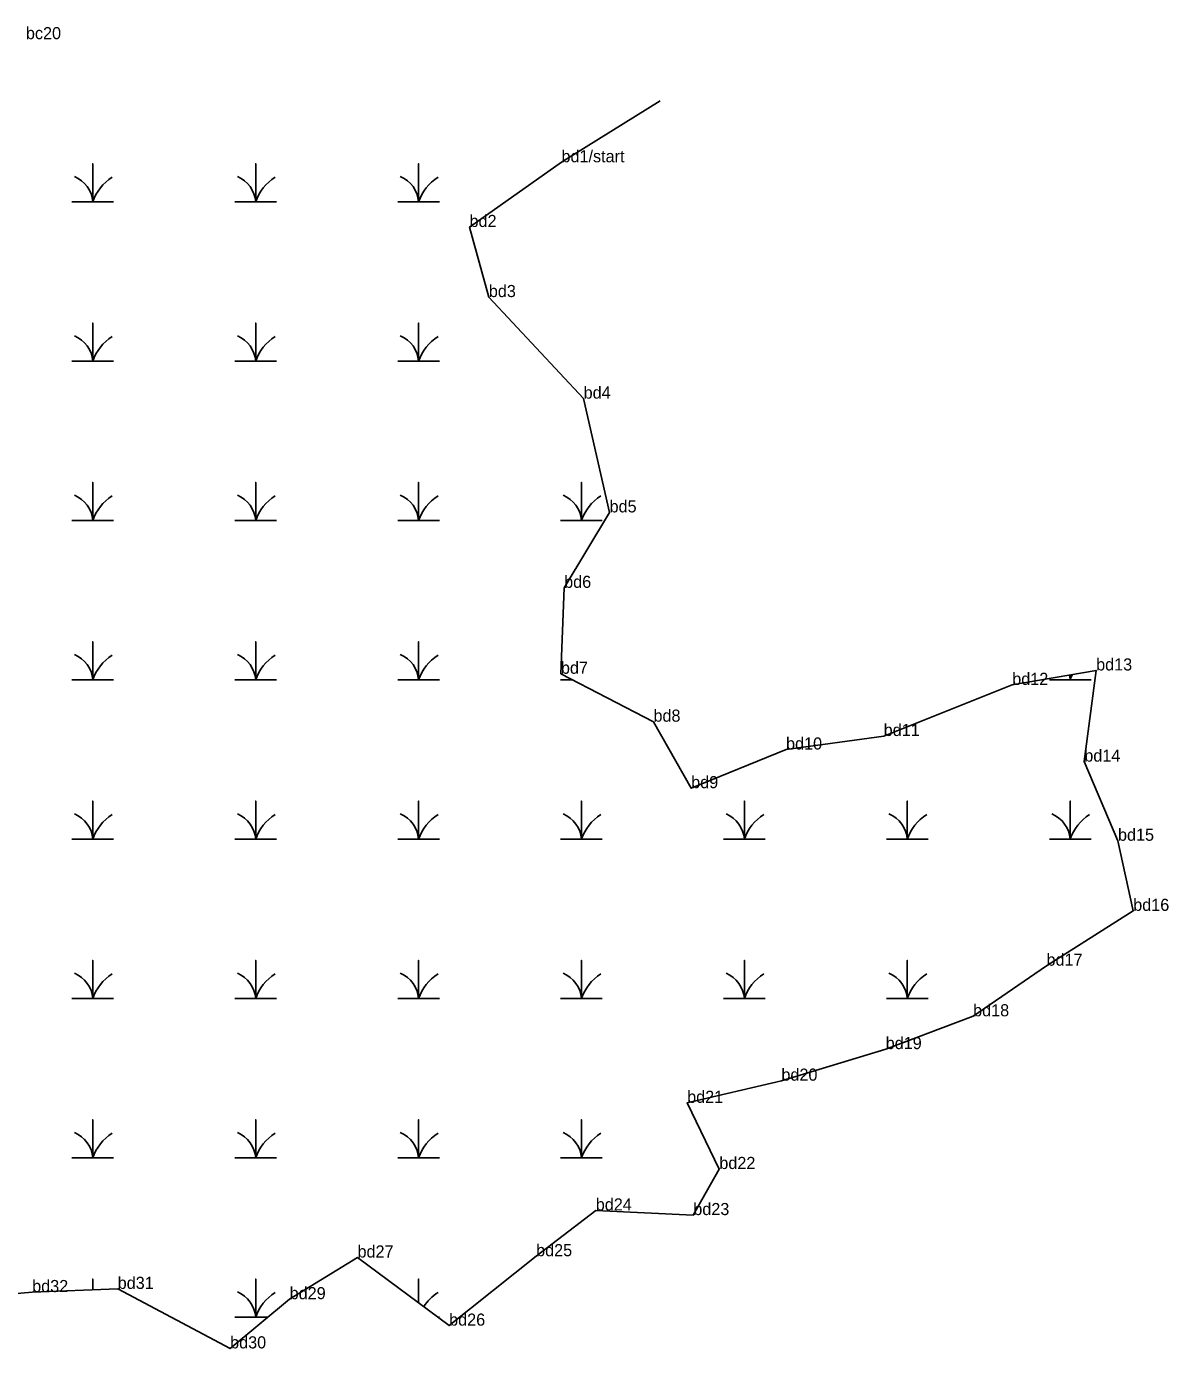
# Model space of a CAD drawing. Extents: x 2072529 to 2268796, y 436423 to 470406.
# Drawn here: x 2215304 to 2215775, y 439473 to 440019 of the extents above; entities that cross this region are included whole.
import ezdxf

# ---------------------------------------------------------------- set-up
doc = ezdxf.new("R2010")
doc.units = 0
for name, color, linetype in [('Exist Environmental Wetland Boundary Cogo Comment', 7, 'Continuous'), ('Exist Environmental Wetland Boundary Cogo Point CELL', 7, 'Continuous'), ('Old_Level_20', 7, 'Continuous')]:
    doc.layers.add(name, color=color, linetype=linetype)

msp = doc.modelspace()

# ---------------------------------------------------------------- linework, layer by layer
at = {"layer": 'Exist Environmental Wetland Boundary Cogo Point CELL'}
for points in [[(2215322.55, 439946.79), (2215331.15, 439946.79), (2215331.15, 439962.57), (2215331.15, 439946.79), (2215339.75, 439946.79)], [(2215389.8, 439946.79), (2215398.4, 439946.79), (2215398.4, 439962.57), (2215398.4, 439946.79), (2215407, 439946.79)], [(2215457.05, 439946.79), (2215465.65, 439946.79), (2215465.65, 439962.57), (2215465.65, 439946.79), (2215474.25, 439946.79)], [(2215322.55, 439880.99), (2215331.15, 439880.99), (2215331.15, 439896.77), (2215331.15, 439880.99), (2215339.75, 439880.99)], [(2215389.8, 439880.99), (2215398.4, 439880.99), (2215398.4, 439896.77), (2215398.4, 439880.99), (2215407, 439880.99)], [(2215457.05, 439880.99), (2215465.65, 439880.99), (2215465.65, 439896.77), (2215465.65, 439880.99), (2215474.25, 439880.99)], [(2215322.55, 439815.19), (2215331.15, 439815.19), (2215331.15, 439830.97), (2215331.15, 439815.19), (2215339.75, 439815.19)], [(2215389.8, 439815.19), (2215398.4, 439815.19), (2215398.4, 439830.97), (2215398.4, 439815.19), (2215407, 439815.19)], [(2215457.05, 439815.19), (2215465.65, 439815.19), (2215465.65, 439830.97), (2215465.65, 439815.19), (2215474.25, 439815.19)], [(2215524.3, 439815.19), (2215532.9, 439815.19), (2215532.9, 439830.97), (2215532.9, 439815.19), (2215541.5, 439815.19)], [(2215322.55, 439749.39), (2215331.15, 439749.39), (2215331.15, 439765.17), (2215331.15, 439749.39), (2215339.75, 439749.39)], [(2215389.8, 439749.39), (2215398.4, 439749.39), (2215398.4, 439765.17), (2215398.4, 439749.39), (2215407, 439749.39)], [(2215457.05, 439749.39), (2215465.65, 439749.39), (2215465.65, 439765.17), (2215465.65, 439749.39), (2215474.25, 439749.39)], [(2215524.3, 439749.39), (2215529.33, 439749.39)], [(2215726.05, 439749.39), (2215734.65, 439749.39), (2215734.65, 439751.45)], [(2215734.65, 439751.45), (2215734.65, 439749.39), (2215743.25, 439749.39)], [(2215322.55, 439683.59), (2215331.15, 439683.59), (2215331.15, 439699.37), (2215331.15, 439683.59), (2215339.75, 439683.59)], [(2215389.8, 439683.59), (2215398.4, 439683.59), (2215398.4, 439699.37), (2215398.4, 439683.59), (2215407, 439683.59)], [(2215457.05, 439683.59), (2215465.65, 439683.59), (2215465.65, 439699.37), (2215465.65, 439683.59), (2215474.25, 439683.59)], [(2215524.3, 439683.59), (2215532.9, 439683.59), (2215532.9, 439699.37), (2215532.9, 439683.59), (2215541.5, 439683.59)], [(2215591.55, 439683.59), (2215600.15, 439683.59), (2215600.15, 439699.37), (2215600.15, 439683.59), (2215608.75, 439683.59)], [(2215658.8, 439683.59), (2215667.4, 439683.59), (2215667.4, 439699.37), (2215667.4, 439683.59), (2215676, 439683.59)], [(2215726.05, 439683.59), (2215734.65, 439683.59), (2215734.65, 439699.37), (2215734.65, 439683.59), (2215743.25, 439683.59)], [(2215322.55, 439617.79), (2215331.15, 439617.79), (2215331.15, 439633.57), (2215331.15, 439617.79), (2215339.75, 439617.79)], [(2215389.8, 439617.79), (2215398.4, 439617.79), (2215398.4, 439633.57), (2215398.4, 439617.79), (2215407, 439617.79)], [(2215457.05, 439617.79), (2215465.65, 439617.79), (2215465.65, 439633.57), (2215465.65, 439617.79), (2215474.25, 439617.79)], [(2215524.3, 439617.79), (2215532.9, 439617.79), (2215532.9, 439633.57), (2215532.9, 439617.79), (2215541.5, 439617.79)], [(2215591.55, 439617.79), (2215600.15, 439617.79), (2215600.15, 439633.57), (2215600.15, 439617.79), (2215608.75, 439617.79)], [(2215658.8, 439617.79), (2215667.4, 439617.79), (2215667.4, 439633.57), (2215667.4, 439617.79), (2215676, 439617.79)], [(2215322.55, 439551.99), (2215331.15, 439551.99), (2215331.15, 439567.77), (2215331.15, 439551.99), (2215339.75, 439551.99)], [(2215389.8, 439551.99), (2215398.4, 439551.99), (2215398.4, 439567.77), (2215398.4, 439551.99), (2215407, 439551.99)], [(2215457.05, 439551.99), (2215465.65, 439551.99), (2215465.65, 439567.77), (2215465.65, 439551.99), (2215474.25, 439551.99)], [(2215524.3, 439551.99), (2215532.9, 439551.99), (2215532.9, 439567.77), (2215532.9, 439551.99), (2215541.5, 439551.99)], [(2215331.15, 439497.53), (2215331.15, 439501.97), (2215331.15, 439497.53)], [(2215389.8, 439486.19), (2215398.4, 439486.19), (2215398.4, 439501.97), (2215398.4, 439486.19), (2215403.37, 439486.19)], [(2215465.65, 439492.12), (2215465.65, 439501.97), (2215465.65, 439492.12)], [(2215473.63, 439486.19), (2215474.25, 439486.19)]]:
    msp.add_lwpolyline(points, dxfattribs=at)
for centre, radius, start, end in [((2215318.88, 439945.9), 12.3, 4.1403, 67.535), ((2215349.39, 439940.72), 19.22, 122.1274, 161.6222), ((2215386.13, 439945.9), 12.3, 4.1403, 67.535), ((2215416.64, 439940.72), 19.22, 122.1274, 161.6222), ((2215453.38, 439945.9), 12.3, 4.1403, 67.535), ((2215483.89, 439940.72), 19.22, 122.1274, 161.6222), ((2215318.88, 439880.1), 12.3, 4.1403, 67.535), ((2215349.39, 439874.92), 19.22, 122.1274, 161.6222), ((2215386.13, 439880.1), 12.3, 4.1403, 67.535), ((2215416.64, 439874.92), 19.22, 122.1274, 161.6222), ((2215453.38, 439880.1), 12.3, 4.1403, 67.535), ((2215483.89, 439874.92), 19.22, 122.1274, 161.6222), ((2215318.88, 439814.3), 12.3, 4.1403, 67.535), ((2215349.39, 439809.12), 19.22, 122.1274, 161.6222), ((2215386.13, 439814.3), 12.3, 4.1403, 67.535), ((2215416.64, 439809.12), 19.22, 122.1274, 161.6222), ((2215453.38, 439814.3), 12.3, 4.1403, 67.535), ((2215483.89, 439809.12), 19.22, 122.1274, 161.6222), ((2215520.63, 439814.3), 12.3, 4.1403, 67.535), ((2215551.14, 439809.12), 19.22, 122.1274, 161.6222), ((2215318.88, 439748.5), 12.3, 4.1403, 67.535), ((2215349.39, 439743.32), 19.22, 122.1274, 161.6222), ((2215386.13, 439748.5), 12.3, 4.1403, 67.535), ((2215416.64, 439743.32), 19.22, 122.1274, 161.6222), ((2215453.38, 439748.5), 12.3, 4.1403, 67.535), ((2215483.89, 439743.32), 19.22, 122.1274, 161.6222), ((2215722.38, 439748.5), 12.3, 4.1403, 13.6266), ((2215752.89, 439743.32), 19.22, 154.4944, 161.6222), ((2215318.88, 439682.7), 12.3, 4.1403, 67.535), ((2215349.39, 439677.52), 19.22, 122.1274, 161.6222), ((2215386.13, 439682.7), 12.3, 4.1403, 67.535), ((2215416.64, 439677.52), 19.22, 122.1274, 161.6222), ((2215453.38, 439682.7), 12.3, 4.1403, 67.535), ((2215483.89, 439677.52), 19.22, 122.1274, 161.6222), ((2215520.63, 439682.7), 12.3, 4.1403, 67.535), ((2215551.14, 439677.52), 19.22, 122.1274, 161.6222), ((2215587.88, 439682.7), 12.3, 4.1403, 67.535), ((2215618.39, 439677.52), 19.22, 122.1274, 161.6222), ((2215655.13, 439682.7), 12.3, 4.1403, 67.535), ((2215685.64, 439677.52), 19.22, 122.1274, 161.6222), ((2215722.38, 439682.7), 12.3, 4.1403, 67.535), ((2215752.89, 439677.52), 19.22, 122.1274, 161.6222), ((2215318.88, 439616.9), 12.3, 4.1403, 67.535), ((2215349.39, 439611.72), 19.22, 122.1274, 161.6222), ((2215386.13, 439616.9), 12.3, 4.1403, 67.535), ((2215416.64, 439611.72), 19.22, 122.1274, 161.6222), ((2215453.38, 439616.9), 12.3, 4.1403, 67.535), ((2215483.89, 439611.72), 19.22, 122.1274, 161.6222), ((2215520.63, 439616.9), 12.3, 4.1403, 67.535), ((2215551.14, 439611.72), 19.22, 122.1274, 161.6222), ((2215587.88, 439616.9), 12.3, 4.1403, 67.535), ((2215618.39, 439611.72), 19.22, 122.1274, 161.6222), ((2215655.13, 439616.9), 12.3, 4.1403, 67.535), ((2215685.64, 439611.72), 19.22, 122.1274, 161.6222), ((2215318.88, 439551.1), 12.3, 4.1403, 67.535), ((2215349.39, 439545.92), 19.22, 122.1274, 161.6222), ((2215386.13, 439551.1), 12.3, 4.1403, 67.535), ((2215416.64, 439545.92), 19.22, 122.1274, 161.6222), ((2215453.38, 439551.1), 12.3, 4.1403, 67.535), ((2215483.89, 439545.92), 19.22, 122.1274, 161.6222), ((2215520.63, 439551.1), 12.3, 4.1403, 67.535), ((2215551.14, 439545.92), 19.22, 122.1274, 161.6222), ((2215386.13, 439485.3), 12.3, 4.1403, 67.535), ((2215416.64, 439480.12), 19.22, 122.1274, 161.6222), ((2215483.89, 439480.12), 19.22, 122.1274, 147.1188)]:
    msp.add_arc(centre, radius, start, end, dxfattribs=at)
at = {"layer": 'Old_Level_20'}
for p, q in [((2215524.64, 439963.16), (2215524.64, 439963.16)), ((2215486.68, 439936.43), (2215486.68, 439936.43)), ((2215494.65, 439907.49), (2215494.65, 439907.49)), ((2215533.79, 439865.57), (2215533.79, 439865.57)), ((2215544.49, 439818.58), (2215544.49, 439818.58)), ((2215525.74, 439787.42), (2215525.74, 439787.42)), ((2215745.36, 439753.29), (2215745.36, 439753.29)), ((2215524.41, 439751.93), (2215524.41, 439751.93)), ((2215710.73, 439747.34), (2215710.73, 439747.34)), ((2215562.61, 439732.15), (2215562.61, 439732.15)), ((2215657.66, 439726.23), (2215657.66, 439726.23)), ((2215617.35, 439720.64), (2215617.35, 439720.64)), ((2215740.48, 439715.66), (2215740.48, 439715.66)), ((2215578.19, 439704.68), (2215578.19, 439704.68)), ((2215754.39, 439682.97), (2215754.39, 439682.97)), ((2215760.68, 439654.03), (2215760.68, 439654.03)), ((2215724.89, 439631.39), (2215724.89, 439631.39)), ((2215694.58, 439610.48), (2215694.58, 439610.48)), ((2215658.49, 439596.93), (2215658.49, 439596.93)), ((2215615.43, 439583.9), (2215615.43, 439583.9)), ((2215576.52, 439574.75), (2215576.52, 439574.75)), ((2215589.8, 439547.43), (2215589.8, 439547.43)), ((2215538.79, 439530.3), (2215538.79, 439530.3)), ((2215579.06, 439528.4), (2215579.06, 439528.4)), ((2215440.44, 439510.87), (2215440.44, 439510.87)), ((2215514.17, 439511.4), (2215514.17, 439511.4)), ((2215306.13, 439496.6), (2215306.13, 439496.6)), ((2215341.42, 439497.91), (2215341.42, 439497.91)), ((2215412.42, 439493.66), (2215412.42, 439493.66)), ((2215478.26, 439482.74), (2215478.26, 439482.74)), ((2215387.84, 439473.35), (2215387.84, 439473.35))]:
    msp.add_line(p, q, dxfattribs=at)
for points in [[(2215544.49, 439818.58), (2215533.79, 439865.57), (2215494.65, 439907.49), (2215486.68, 439936.43), (2215524.64, 439963.16), (2215565.32, 439988.59)], [(2215234.65, 439490.29), (2215306.13, 439496.6), (2215341.42, 439497.91), (2215387.84, 439473.35), (2215412.42, 439493.66), (2215440.44, 439510.87), (2215478.26, 439482.74), (2215514.17, 439511.4), (2215538.79, 439530.3), (2215579.06, 439528.4), (2215589.8, 439547.43), (2215576.52, 439574.75), (2215615.43, 439583.9), (2215658.49, 439596.93), (2215694.58, 439610.48), (2215724.89, 439631.39), (2215760.68, 439654.03), (2215754.39, 439682.97), (2215740.48, 439715.66), (2215745.36, 439753.29), (2215710.73, 439747.34), (2215657.66, 439726.23), (2215617.35, 439720.64), (2215578.19, 439704.68), (2215562.61, 439732.15), (2215524.41, 439751.93), (2215525.74, 439787.42), (2215544.49, 439818.58)]]:
    msp.add_lwpolyline(points, dxfattribs=at)

# ---------------------------------------------------------------- texts
at = {"layer": 'Exist Environmental Wetland Boundary Cogo Comment'}
for s, p in [('bc20', (2215303.54, 440013.99)), ('bd1/start', (2215524.64, 439963.16)), ('bd2', (2215486.68, 439936.43)), ('bd3', (2215494.65, 439907.49)), ('bd4', (2215533.79, 439865.57)), ('bd5', (2215544.49, 439818.58)), ('bd6', (2215525.74, 439787.42)), ('bd13', (2215745.36, 439753.29)), ('bd7', (2215524.41, 439751.93)), ('bd12', (2215710.73, 439747.34)), ('bd8', (2215562.61, 439732.15)), ('bd11', (2215657.66, 439726.23)), ('bd10', (2215617.35, 439720.64)), ('bd14', (2215740.48, 439715.66)), ('bd9', (2215578.19, 439704.68)), ('bd15', (2215754.39, 439682.97)), ('bd16', (2215760.68, 439654.03)), ('bd17', (2215724.89, 439631.39)), ('bd18', (2215694.58, 439610.48)), ('bd19', (2215658.49, 439596.93)), ('bd20', (2215615.43, 439583.9)), ('bd21', (2215576.52, 439574.75)), ('bd22', (2215589.8, 439547.43)), ('bd24', (2215538.79, 439530.3)), ('bd23', (2215579.06, 439528.4)), ('bd27', (2215440.44, 439510.87)), ('bd25', (2215514.17, 439511.4)), ('bd32', (2215306.13, 439496.6)), ('bd31', (2215341.42, 439497.91)), ('bd29', (2215412.42, 439493.66)), ('bd26', (2215478.26, 439482.74)), ('bd30', (2215387.84, 439473.35))]:
    msp.add_text(s, height=5, dxfattribs=at).set_placement(p)

doc.saveas('drawing.dxf')
